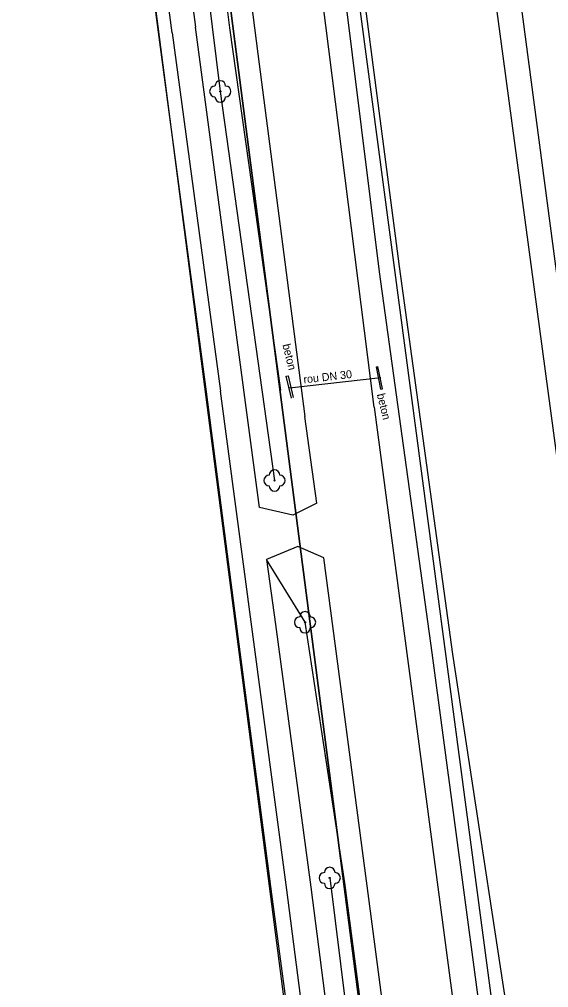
# Model space of a CAD drawing. Extents: x -555887 to -552101, y -1100251 to -1096546.
# Drawn here: x -554007.1 to -553957.5, y -1098193.1 to -1098102.3 of the extents above; entities that cross this region are included whole.
import ezdxf

# ---------------------------------------------------------------- set-up
doc = ezdxf.new("R2010")
doc.units = 0
for name, color, linetype in [('07_KANALIZACE', 7, 'Continuous'), ('07_VODOVOD', 7, 'Continuous'), ('PARCELY_silnice', 7, 'Continuous'), ('ZSST', 7, 'Continuous')]:
    doc.layers.add(name, color=color, linetype=linetype)

msp = doc.modelspace()

# ---------------------------------------------------------------- linework, layer by layer
at = {"layer": '07_KANALIZACE'}
msp.add_lwpolyline([(-553933.89, -1098299.13), (-553960.89, -1098094.71), (-553961.69, -1098093.49), (-553975.36, -1098088.42), (-553976.47, -1098087.2), (-553997.02, -1097931.32), (-553999.16, -1097907.75), (-553999.72, -1097884.17), (-554000.634, -1097884.273), (-554001.151, -1097883.391), (-554017.16, -1097885.22), (-554171.94, -1097905.19), (-554183.71, -1097906.5), (-554193.28, -1097906.43), (-554202.55, -1097905.69), (-554209.215, -1097906.283), (-554215.09, -1097906.8), (-554226.01, -1097910.87), (-554237.13, -1097913.33)], dxfattribs=at)
at = {"layer": '07_VODOVOD'}
msp.add_lwpolyline([(-553936.175, -1098296.386), (-554003.21, -1097797.26), (-554016.58, -1097798.55), (-554021.42, -1097763.29), (-554007.81, -1097761.46), (-554017.883, -1097690.586), (-554019.47, -1097678.04), (-553931.71, -1097666.8), (-553860.51, -1097660.95), (-553851.186, -1097659.979), (-553809.175, -1097658.756), (-553772.306, -1097657.572), (-553745.69, -1097656.809), (-553714.889, -1097655.5), (-553705.569, -1097655.382), (-553663.409, -1097654.214), (-553621.83, -1097652.811), (-553564.872, -1097648.296)], dxfattribs=at)
at = {"layer": 'PARCELY_silnice'}
for points in [[(-553950.34, -1098288.41), (-554001.81, -1097900.62), (-554000.01, -1097890.44), (-554002.33, -1097872.53), (-554008.3, -1097844.49), (-554029.64, -1097687.62), (-554030.91, -1097678.33), (-554047.02, -1097559.88)], [(-554053.21, -1097604.42), (-554046.53, -1097659.36), (-554040.57, -1097685.1), (-554037.19, -1097711.74), (-554032.71, -1097743.24), (-554030.08, -1097764.38), (-554029.42, -1097766.27), (-554026.13, -1097796.62), (-554021.75, -1097825.43), (-554018.68, -1097848.98), (-554014.41, -1097881.75), (-554013.24, -1097889.61), (-554000.89, -1097984.42), (-553998.62, -1098003.87), (-553997.67, -1098021.07), (-553963.01, -1098289.11)]]:
    msp.add_lwpolyline(points, dxfattribs=at)
msp.add_lwpolyline([(-553975.92, -1098339.86), (-553969.49, -1098341.12), (-553964.35, -1098318.47), (-553963.01, -1098289.11), (-553997.67, -1098021.07), (-553998.62, -1098003.87), (-554000.89, -1097984.42), (-554003.33, -1097984.74), (-554002.07, -1097995.68), (-554004.77, -1098012.25), (-554004.64, -1098021.66), (-553970.02, -1098289.25), (-553971.01, -1098316.82)], close=True, dxfattribs=at)
at = {"layer": 'ZSST'}
for p, q in [((-553992.79, -1098103.58), (-553988.25, -1098137.18)), ((-553973.65, -1098134.89), (-553973.5, -1098134.85)), ((-553973.23, -1098136.99), (-553973.65, -1098134.89)), ((-553973.073, -1098136.959), (-553973.5, -1098134.85)), ((-553973.073, -1098136.959), (-553973.5, -1098134.85)), ((-553982.084, -1098135.779), (-553981.87, -1098135.73)), ((-553981.614, -1098137.819), (-553982.084, -1098135.779)), ((-553981.4, -1098137.77), (-553981.87, -1098135.73)), ((-553981.79, -1098136.86), (-553973.24, -1098135.88)), ((-553973.23, -1098136.99), (-553973.073, -1098136.959)), ((-553979.22, -1098147.68), (-553980.36, -1098139.56)), ((-553980.33, -1098158.84), (-553980.33, -1098158.84))]:
    msp.add_line(p, q, dxfattribs=at)
for points in [[(-553977.31, -1098339.19), (-553975.61, -1098335.29), (-553972.59, -1098323.6), (-553971.44, -1098316.97), (-553969.88, -1098303.44), (-553969.81, -1098290.61), (-553972.17, -1098269.21), (-553975.16, -1098246.95), (-553978.59, -1098220.4), (-553983.45, -1098184.31), (-553986.7, -1098159.44), (-553989.55, -1098137.24), (-553994, -1098104), (-554000.05, -1098057.93), (-554004.75, -1098020.85), (-554005.01, -1098018.62), (-554004.8, -1098012.3), (-554004.6, -1098001.9), (-554004.55, -1097991.77)], [(-553973.87, -1098138.69), (-553979.61, -1098093.26), (-553983.51, -1098062.31), (-553988.15, -1098027.7), (-553992.57, -1097993.91)], [(-553951.2, -1098319.93), (-553951.28, -1098302.07), (-553958.7, -1098233.53), (-553961.27, -1098215.25), (-553968.42, -1098161.7), (-553973.37, -1098125.99), (-553977.56, -1098092.07), (-553983.59, -1098047.63), (-553987.39, -1098018.59), (-553990.78, -1097993.85)], [(-553988.71, -1097993.49), (-553985.58, -1098018.09), (-553981.87, -1098047.25), (-553975.9, -1098091.95), (-553971.51, -1098125.49), (-553966.51, -1098161.83), (-553959.93, -1098205.07), (-553958.71, -1098213.37), (-553956.01, -1098234), (-553950.44, -1098275.83), (-553949.64, -1098302.75), (-553950.51, -1098313.18), (-553948.45, -1098323.92)], [(-553999.5, -1097995.87), (-553997.34, -1098009.41), (-553993.61, -1098037.17), (-553990.25, -1098062.63), (-553986.8, -1098089.44), (-553984.76, -1098105.56), (-553980.36, -1098139.56)], [(-553992.79, -1098103.58), (-553998.8, -1098057.88), (-554003.67, -1098020.88)], [(-554001.19, -1098020.67), (-553996.57, -1098057.62), (-553990.6, -1098103.06)], [(-553997.98, -1098020.44), (-553993.08, -1098058.06), (-553992.23, -1098069.47), (-553989.18, -1098088.83), (-553987.4, -1098103.12), (-553982.63, -1098137.08)], [(-553999.06, -1098023.4), (-553994.8, -1098058.67), (-553991.65, -1098081.91), (-553990.18, -1098093.65), (-553988.27, -1098109.08), (-553983.19, -1098145.55)], [(-553979.22, -1098147.68), (-553981.48, -1098148.79), (-553984.6, -1098148.09), (-553990.6, -1098103.06)], [(-553981.91, -1098371.05), (-553975.78, -1098348), (-553971.03, -1098329.61), (-553969.94, -1098324.32), (-553971.94, -1098323.51), (-553971.44, -1098318.93), (-553969.06, -1098318.21), (-553968.22, -1098303.02), (-553968.41, -1098291.14), (-553970.99, -1098268.85), (-553973.86, -1098246.72), (-553977.39, -1098220.02), (-553982.05, -1098183.91), (-553985.32, -1098159.26), (-553988.25, -1098137.18)], [(-553973.87, -1098138.69), (-553967.83, -1098184.12), (-553963.1, -1098219.78), (-553957.61, -1098261.59)], [(-553978.58, -1098152.8), (-553981.01, -1098151.73), (-553983.95, -1098152.95), (-553983.11, -1098159.04)], [(-553962.11, -1098319.11), (-553961.13, -1098312.64), (-553960.67, -1098297.16), (-553962.58, -1098275.13), (-553965.7, -1098250.39), (-553969.37, -1098222.81), (-553974.36, -1098184.73), (-553978.58, -1098152.8)], [(-553976.6, -1098183.26), (-553980.33, -1098158.84), (-553983.95, -1098152.95)], [(-553983.11, -1098159.04), (-553979.8, -1098183.68), (-553975.13, -1098219.88), (-553971.62, -1098246.33), (-553968.77, -1098268.62), (-553966.14, -1098291.12), (-553965.87, -1098302.84), (-553966.69, -1098318.51), (-553964.45, -1098319.83), (-553962.11, -1098319.11)], [(-553978.02, -1098182.8), (-553973.46, -1098219.58), (-553966.05, -1098270.5), (-553965.95, -1098275.23), (-553964.3, -1098291.37)], [(-553962.53, -1098302.98), (-553963.52, -1098283.76), (-553966.21, -1098263.98), (-553968.64, -1098245.87), (-553971.81, -1098219.56), (-553976.6, -1098183.26)]]:
    msp.add_lwpolyline(points, dxfattribs=at)
for centre in [(-553988.27, -1098109.08), (-553983.19, -1098145.55), (-553980.33, -1098158.84), (-553978.02, -1098182.8)]:
    msp.add_circle(centre, 0.05, dxfattribs=at)
for centre, start, end in [((-553988.27, -1098108.58), 0, 180), ((-553988.77, -1098109.08), 90, 270), ((-553987.77, -1098109.08), 270, 90), ((-553988.27, -1098109.58), 180, 0), ((-553983.19, -1098145.05), 0, 180), ((-553983.69, -1098145.55), 90, 270), ((-553982.69, -1098145.55), 270, 90), ((-553983.19, -1098146.05), 180, 0), ((-553980.33, -1098158.34), 0, 180), ((-553980.83, -1098158.84), 90, 270), ((-553979.83, -1098158.84), 270, 90), ((-553980.33, -1098159.34), 180, 0), ((-553978.02, -1098182.3), 0, 180), ((-553978.52, -1098182.8), 90, 270), ((-553977.52, -1098182.8), 270, 90), ((-553978.02, -1098183.3), 180, 0)]:
    msp.add_arc(centre, 0.5, start, end, dxfattribs=at)

# ---------------------------------------------------------------- texts
for s, rotation, p in [('beton', 283.67141, (-553982.45, -1098132.831)), ('rou DN 30', 6.53172, (-553980.44, -1098136.452)), ('beton', 283.67141, (-553973.608, -1098137.48))]:
    msp.add_text(s, height=0.75, rotation=rotation, dxfattribs=at).set_placement(p)

doc.saveas('drawing.dxf')
